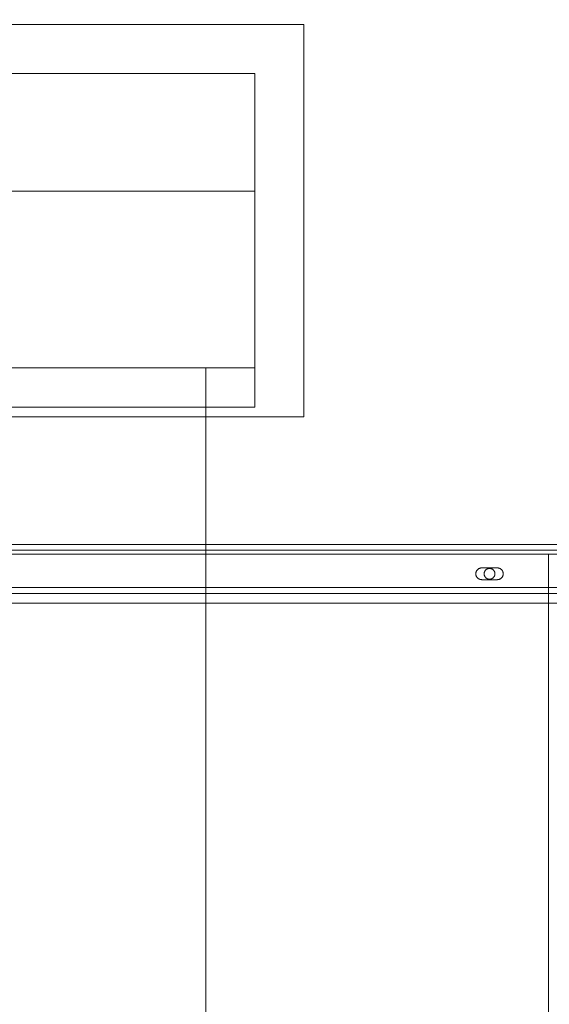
# Model space of a CAD drawing. Header units: millimetres. Extents: x -2233 to 65662, y -50530 to 6847.
# Tile 522 of 656: x 25830 to 26100, y -17984 to -17482. Entities that reach past the tile are written whole.
import ezdxf

# ---------------------------------------------------------------- set-up
doc = ezdxf.new("R2010")
doc.units = ezdxf.units.MM
for name, color, linetype, lineweight in [('COTAS_P', 1, 'Continuous', 0), ('superior_briquetadora', 7, 'Continuous', 0), ('superior_C05', 7, 'Continuous', 0)]:
    doc.layers.add(name, color=color, linetype=linetype, lineweight=lineweight)
doc.dimstyles.new('R19_100', dxfattribs={"dimtxt": 250, "dimasz": 150, "dimexe": 150, "dimexo": 80, "dimgap": 100, "dimtad": 1, "dimtih": 1, "dimtoh": 1, "dimdsep": 46, "dimcen": 0.09, "dimadec": 0, "dimazin": 0, "dimtfac": 1, "dimtdec": 4, "dimtofl": 0, "dimtmove": 0, "dimatfit": 3, "dimfxl": 1, "dimtolj": 1, "dimtzin": 0, "dimarcsym": 0})

# ---------------------------------------------------------------- blocks, each defined once
blk = doc.blocks.new('DIM_R32_27')
at = {"layer": 'COTAS_P'}
for p, q in [((24250.07, -17080), (24400.07, -17035)), ((26750.07, -17080), (26600.07, -17035)), ((24250.07, -17980), (24250.07, -17080)), ((24250.07, -17080), (26750.07, -17080)), ((24250.07, -17080), (24400.07, -17125)), ((26750.07, -17080), (26600.07, -17125)), ((26750.07, -17980), (26750.07, -17080))]:
    blk.add_line(p, q, dxfattribs=at)
blk.add_text('2500 P', height=250, dxfattribs=at).set_placement((25500.07, -16980))

msp = doc.modelspace()

# ---------------------------------------------------------------- linework, layer by layer
at = {"layer": 'superior_briquetadora'}
for p, q in [((25775.067, -17485), (25975.067, -17485)), ((25975.067, -17685), (25975.067, -17485)), ((23750.067, -17510), (25950.067, -17510)), ((25800.067, -17510), (25950.067, -17510)), ((25950.067, -17660), (25950.067, -17510)), ((25950.067, -17570), (25950.067, -17510)), ((25950.067, -17680), (25950.067, -17510)), ((23750.067, -17570), (25950.067, -17570)), ((25950.067, -17680), (25950.067, -17570)), ((25800.067, -17660), (25950.067, -17660)), ((25825.067, -17660), (25925.067, -17660)), ((25925.067, -18720.639), (25925.067, -17660)), ((25925.067, -18674.804), (25925.067, -17660)), ((25950.067, -17680), (25950.067, -17660)), ((25950.067, -17680), (23750.067, -17680)), ((24150.067, -17680), (25950.067, -17680)), ((25800.067, -17680), (25950.067, -17680)), ((25775.067, -17685), (25975.067, -17685))]:
    msp.add_line(p, q, dxfattribs=at)
at = {"layer": 'superior_C05'}
for p, q in [((24310.067, -17750), (26690.067, -17750)), ((24300.067, -17755), (26700.067, -17755)), ((24310.067, -17753), (26690.067, -17753)), ((24310.067, -17755), (26690.067, -17755)), ((25500.567, -17755), (26099.817, -17755)), ((26099.817, -18205), (26099.817, -17755)), ((26062.826, -17764.776), (26062.818, -17764.925)), ((26062.818, -17764.925), (26062.818, -17765.075)), ((26062.818, -17765.075), (26062.826, -17765.224)), ((26062.841, -17764.627), (26062.826, -17764.776)), ((26062.826, -17765.224), (26062.841, -17765.373)), ((26062.863, -17764.479), (26062.841, -17764.627)), ((26062.841, -17765.373), (26062.863, -17765.521)), ((26062.893, -17764.332), (26062.863, -17764.479)), ((26062.863, -17765.521), (26062.893, -17765.668)), ((26062.93, -17764.187), (26062.893, -17764.332)), ((26062.893, -17765.668), (26062.93, -17765.813)), ((26062.974, -17764.045), (26062.93, -17764.187)), ((26063.025, -17763.904), (26062.974, -17764.045)), ((26063.083, -17763.766), (26063.025, -17763.904)), ((26063.148, -17763.631), (26063.083, -17763.766)), ((26063.219, -17763.5), (26063.148, -17763.631)), ((26063.297, -17763.372), (26063.219, -17763.5)), ((26063.382, -17763.249), (26063.297, -17763.372)), ((26063.472, -17763.13), (26063.382, -17763.249)), ((26063.568, -17763.015), (26063.472, -17763.13)), ((26063.67, -17762.905), (26063.568, -17763.015)), ((26063.777, -17762.801), (26063.67, -17762.905)), ((26063.889, -17762.702), (26063.777, -17762.801)), ((26064.006, -17762.609), (26063.889, -17762.702)), ((26064.128, -17762.521), (26064.006, -17762.609)), ((26064.253, -17762.44), (26064.128, -17762.521)), ((26064.383, -17762.365), (26064.253, -17762.44)), ((26064.516, -17762.297), (26064.383, -17762.365)), ((26064.652, -17762.236), (26064.516, -17762.297)), ((26064.791, -17762.181), (26064.652, -17762.236)), ((26064.933, -17762.133), (26064.791, -17762.181)), ((26065.077, -17762.093), (26064.933, -17762.133)), ((26065.223, -17762.059), (26065.077, -17762.093)), ((26065.37, -17762.034), (26065.223, -17762.059)), ((26065.519, -17762.015), (26065.37, -17762.034)), ((26065.668, -17762.004), (26065.519, -17762.015)), ((26065.817, -17762), (26065.668, -17762.004)), ((26065.817, -17762), (26073.817, -17762)), ((26067.071, -17764.863), (26067.067, -17765)), ((26067.067, -17765), (26067.071, -17765.137)), ((26067.081, -17764.726), (26067.071, -17764.863)), ((26067.071, -17765.137), (26067.081, -17765.274)), ((26067.098, -17764.59), (26067.081, -17764.726)), ((26067.081, -17765.274), (26067.098, -17765.41)), ((26067.122, -17764.455), (26067.098, -17764.59)), ((26067.098, -17765.41), (26067.122, -17765.545)), ((26067.153, -17764.321), (26067.122, -17764.455)), ((26067.122, -17765.545), (26067.153, -17765.679)), ((26067.19, -17764.189), (26067.153, -17764.321)), ((26067.153, -17765.679), (26067.19, -17765.811)), ((26067.233, -17764.059), (26067.19, -17764.189)), ((26067.283, -17763.932), (26067.233, -17764.059)), ((26067.34, -17763.807), (26067.283, -17763.932)), ((26067.402, -17763.685), (26067.34, -17763.807)), ((26067.471, -17763.566), (26067.402, -17763.685)), ((26067.545, -17763.451), (26067.471, -17763.566)), ((26067.625, -17763.34), (26067.545, -17763.451)), ((26067.711, -17763.232), (26067.625, -17763.34)), ((26067.802, -17763.13), (26067.711, -17763.232)), ((26067.897, -17763.031), (26067.802, -17763.13)), ((26067.998, -17762.938), (26067.897, -17763.031)), ((26068.103, -17762.85), (26067.998, -17762.938)), ((26068.212, -17762.767), (26068.103, -17762.85)), ((26068.325, -17762.69), (26068.212, -17762.767)), ((26068.442, -17762.618), (26068.325, -17762.69)), ((26068.563, -17762.553), (26068.442, -17762.618)), ((26068.686, -17762.493), (26068.563, -17762.553)), ((26068.813, -17762.44), (26068.686, -17762.493)), ((26068.942, -17762.393), (26068.813, -17762.44)), ((26069.073, -17762.353), (26068.942, -17762.393)), ((26069.206, -17762.319), (26069.073, -17762.353)), ((26069.34, -17762.292), (26069.206, -17762.319)), ((26069.476, -17762.271), (26069.34, -17762.292)), ((26069.612, -17762.258), (26069.476, -17762.271)), ((26069.749, -17762.251), (26069.612, -17762.258)), ((26069.886, -17762.251), (26069.749, -17762.251)), ((26070.023, -17762.258), (26069.886, -17762.251)), ((26070.159, -17762.271), (26070.023, -17762.258)), ((26070.295, -17762.292), (26070.159, -17762.271)), ((26070.429, -17762.319), (26070.295, -17762.292)), ((26070.562, -17762.353), (26070.429, -17762.319)), ((26070.693, -17762.393), (26070.562, -17762.353)), ((26070.822, -17762.44), (26070.693, -17762.393)), ((26070.949, -17762.493), (26070.822, -17762.44)), ((26071.072, -17762.553), (26070.949, -17762.493)), ((26071.192, -17762.618), (26071.072, -17762.553)), ((26071.309, -17762.69), (26071.192, -17762.618)), ((26071.423, -17762.767), (26071.309, -17762.69)), ((26071.532, -17762.85), (26071.423, -17762.767)), ((26071.637, -17762.938), (26071.532, -17762.85)), ((26071.738, -17763.031), (26071.637, -17762.938)), ((26071.833, -17763.13), (26071.738, -17763.031)), ((26071.924, -17763.232), (26071.833, -17763.13)), ((26072.01, -17763.34), (26071.924, -17763.232)), ((26072.09, -17763.451), (26072.01, -17763.34)), ((26072.164, -17763.566), (26072.09, -17763.451)), ((26072.233, -17763.685), (26072.164, -17763.566)), ((26072.295, -17763.807), (26072.233, -17763.685)), ((26072.352, -17763.932), (26072.295, -17763.807)), ((26072.402, -17764.059), (26072.352, -17763.932)), ((26072.445, -17764.189), (26072.402, -17764.059)), ((26072.482, -17764.321), (26072.445, -17764.189)), ((26072.445, -17765.811), (26072.482, -17765.679)), ((26072.513, -17764.455), (26072.482, -17764.321)), ((26072.482, -17765.679), (26072.513, -17765.545)), ((26072.537, -17764.59), (26072.513, -17764.455)), ((26072.513, -17765.545), (26072.537, -17765.41)), ((26072.554, -17764.726), (26072.537, -17764.59)), ((26072.537, -17765.41), (26072.554, -17765.274)), ((26072.564, -17764.863), (26072.554, -17764.726)), ((26072.554, -17765.274), (26072.564, -17765.137)), ((26072.567, -17765), (26072.564, -17764.863)), ((26072.567, -17765), (26072.564, -17765.137)), ((26073.817, -17762), (26073.965, -17762.004)), ((26074.112, -17762.014), (26073.965, -17762.004)), ((26074.258, -17762.032), (26074.112, -17762.014)), ((26074.403, -17762.058), (26074.258, -17762.032)), ((26074.546, -17762.09), (26074.403, -17762.058)), ((26074.688, -17762.129), (26074.546, -17762.09)), ((26074.828, -17762.175), (26074.688, -17762.129)), ((26074.966, -17762.228), (26074.828, -17762.175)), ((26075.1, -17762.288), (26074.966, -17762.228)), ((26075.232, -17762.354), (26075.1, -17762.288)), ((26075.36, -17762.427), (26075.232, -17762.354)), ((26075.484, -17762.506), (26075.36, -17762.427)), ((26075.605, -17762.59), (26075.484, -17762.506)), ((26075.721, -17762.681), (26075.605, -17762.59)), ((26075.832, -17762.777), (26075.721, -17762.681)), ((26075.939, -17762.879), (26075.832, -17762.777)), ((26076.04, -17762.985), (26075.939, -17762.879)), ((26076.137, -17763.097), (26076.04, -17762.985)), ((26076.227, -17763.213), (26076.137, -17763.097)), ((26076.312, -17763.333), (26076.227, -17763.213)), ((26076.391, -17763.458), (26076.312, -17763.333)), ((26076.463, -17763.586), (26076.391, -17763.458)), ((26076.529, -17763.717), (26076.463, -17763.586)), ((26076.589, -17763.852), (26076.529, -17763.717)), ((26076.642, -17763.989), (26076.589, -17763.852)), ((26076.688, -17764.129), (26076.642, -17763.989)), ((26076.728, -17764.271), (26076.688, -17764.129)), ((26076.688, -17765.871), (26076.728, -17765.729)), ((26076.76, -17764.415), (26076.728, -17764.271)), ((26076.728, -17765.729), (26076.76, -17765.585)), ((26076.785, -17764.56), (26076.76, -17764.415)), ((26076.76, -17765.585), (26076.785, -17765.44)), ((26076.803, -17764.706), (26076.785, -17764.56)), ((26076.785, -17765.44), (26076.803, -17765.294)), ((26076.814, -17764.853), (26076.803, -17764.706)), ((26076.803, -17765.294), (26076.814, -17765.147)), ((26076.817, -17765), (26076.814, -17764.853)), ((26076.814, -17765.147), (26076.817, -17765)), ((26062.93, -17765.813), (26062.974, -17765.955)), ((26062.974, -17765.955), (26063.025, -17766.096)), ((26063.025, -17766.096), (26063.083, -17766.234)), ((26063.083, -17766.234), (26063.148, -17766.369)), ((26063.148, -17766.369), (26063.219, -17766.5)), ((26063.219, -17766.5), (26063.297, -17766.628)), ((26063.297, -17766.628), (26063.382, -17766.751)), ((26063.382, -17766.751), (26063.472, -17766.87)), ((26063.472, -17766.87), (26063.568, -17766.985)), ((26063.568, -17766.985), (26063.67, -17767.095)), ((26063.67, -17767.095), (26063.777, -17767.199)), ((26063.777, -17767.199), (26063.889, -17767.298)), ((26063.889, -17767.298), (26064.006, -17767.391)), ((26064.006, -17767.391), (26064.128, -17767.479)), ((26064.128, -17767.479), (26064.253, -17767.56)), ((26064.253, -17767.56), (26064.383, -17767.635)), ((26064.383, -17767.635), (26064.516, -17767.703)), ((26064.516, -17767.703), (26064.652, -17767.764)), ((26064.652, -17767.764), (26064.791, -17767.819)), ((26064.791, -17767.819), (26064.933, -17767.867)), ((26064.933, -17767.867), (26065.077, -17767.907)), ((26065.077, -17767.907), (26065.223, -17767.941)), ((26065.223, -17767.941), (26065.37, -17767.966)), ((26065.37, -17767.966), (26065.519, -17767.985)), ((26065.519, -17767.985), (26065.668, -17767.996)), ((26065.817, -17768), (26065.668, -17767.996)), ((26073.817, -17768), (26065.817, -17768)), ((26067.19, -17765.811), (26067.233, -17765.941)), ((26067.233, -17765.941), (26067.283, -17766.068)), ((26067.283, -17766.068), (26067.34, -17766.193)), ((26067.34, -17766.193), (26067.402, -17766.315)), ((26067.402, -17766.315), (26067.471, -17766.434)), ((26067.471, -17766.434), (26067.545, -17766.549)), ((26067.545, -17766.549), (26067.625, -17766.66)), ((26067.625, -17766.66), (26067.711, -17766.768)), ((26067.711, -17766.768), (26067.802, -17766.87)), ((26067.802, -17766.87), (26067.897, -17766.969)), ((26067.897, -17766.969), (26067.998, -17767.062)), ((26067.998, -17767.062), (26068.103, -17767.15)), ((26068.103, -17767.15), (26068.212, -17767.233)), ((26068.212, -17767.233), (26068.325, -17767.31)), ((26068.325, -17767.31), (26068.442, -17767.382)), ((26068.442, -17767.382), (26068.563, -17767.447)), ((26068.563, -17767.447), (26068.686, -17767.507)), ((26068.686, -17767.507), (26068.813, -17767.56)), ((26068.813, -17767.56), (26068.942, -17767.607)), ((26068.942, -17767.607), (26069.073, -17767.647)), ((26069.073, -17767.647), (26069.206, -17767.681)), ((26069.206, -17767.681), (26069.34, -17767.708)), ((26069.34, -17767.708), (26069.476, -17767.729)), ((26069.476, -17767.729), (26069.612, -17767.742)), ((26069.612, -17767.742), (26069.749, -17767.749)), ((26069.749, -17767.749), (26069.886, -17767.749)), ((26069.886, -17767.749), (26070.023, -17767.742)), ((26070.023, -17767.742), (26070.159, -17767.729)), ((26070.159, -17767.729), (26070.295, -17767.708)), ((26070.295, -17767.708), (26070.429, -17767.681)), ((26070.429, -17767.681), (26070.562, -17767.647)), ((26070.562, -17767.647), (26070.693, -17767.607)), ((26070.693, -17767.607), (26070.822, -17767.56)), ((26070.822, -17767.56), (26070.949, -17767.507)), ((26070.949, -17767.507), (26071.072, -17767.447)), ((26071.072, -17767.447), (26071.192, -17767.382)), ((26071.192, -17767.382), (26071.309, -17767.31)), ((26071.309, -17767.31), (26071.423, -17767.233)), ((26071.423, -17767.233), (26071.532, -17767.15)), ((26071.532, -17767.15), (26071.637, -17767.062)), ((26071.637, -17767.062), (26071.738, -17766.969)), ((26071.738, -17766.969), (26071.833, -17766.87)), ((26071.833, -17766.87), (26071.924, -17766.768)), ((26071.924, -17766.768), (26072.01, -17766.66)), ((26072.01, -17766.66), (26072.09, -17766.549)), ((26072.09, -17766.549), (26072.164, -17766.434)), ((26072.164, -17766.434), (26072.233, -17766.315)), ((26072.233, -17766.315), (26072.295, -17766.193)), ((26072.295, -17766.193), (26072.352, -17766.068)), ((26072.352, -17766.068), (26072.402, -17765.941)), ((26072.402, -17765.941), (26072.445, -17765.811)), ((26073.817, -17768), (26073.965, -17767.996)), ((26073.965, -17767.996), (26074.112, -17767.986)), ((26074.112, -17767.986), (26074.258, -17767.968)), ((26074.258, -17767.968), (26074.403, -17767.942)), ((26074.403, -17767.942), (26074.546, -17767.91)), ((26074.546, -17767.91), (26074.688, -17767.871)), ((26074.688, -17767.871), (26074.828, -17767.825)), ((26074.828, -17767.825), (26074.966, -17767.772)), ((26074.966, -17767.772), (26075.1, -17767.712)), ((26075.1, -17767.712), (26075.232, -17767.646)), ((26075.232, -17767.646), (26075.36, -17767.573)), ((26075.36, -17767.573), (26075.484, -17767.494)), ((26075.484, -17767.494), (26075.605, -17767.41)), ((26075.605, -17767.41), (26075.721, -17767.319)), ((26075.721, -17767.319), (26075.832, -17767.223)), ((26075.832, -17767.223), (26075.939, -17767.121)), ((26075.939, -17767.121), (26076.04, -17767.015)), ((26076.04, -17767.015), (26076.137, -17766.903)), ((26076.137, -17766.903), (26076.227, -17766.787)), ((26076.227, -17766.787), (26076.312, -17766.667)), ((26076.312, -17766.667), (26076.391, -17766.542)), ((26076.391, -17766.542), (26076.463, -17766.414)), ((26076.463, -17766.414), (26076.529, -17766.283)), ((26076.529, -17766.283), (26076.589, -17766.148)), ((26076.589, -17766.148), (26076.642, -17766.011)), ((26076.642, -17766.011), (26076.688, -17765.871)), ((24310.067, -17772), (26690.067, -17772)), ((24310.067, -17775), (26690.067, -17775)), ((24250.067, -17780), (26750.067, -17780))]:
    msp.add_line(p, q, dxfattribs=at)

# ---------------------------------------------------------------- dimensions: what is measured, and where the dimension line sits
at = {"layer": 'COTAS_P'}
dim = msp.add_aligned_dim(p1=(24250.067, -17980), p2=(26750.067, -17980), distance=900, text='<> P', dimstyle='R19_100', dxfattribs=at)
dim.commit()
dim.dimension.update_dxf_attribs({"geometry": 'DIM_R32_27', "text_midpoint": (25500.067, -17080)})

doc.saveas('drawing.dxf')
